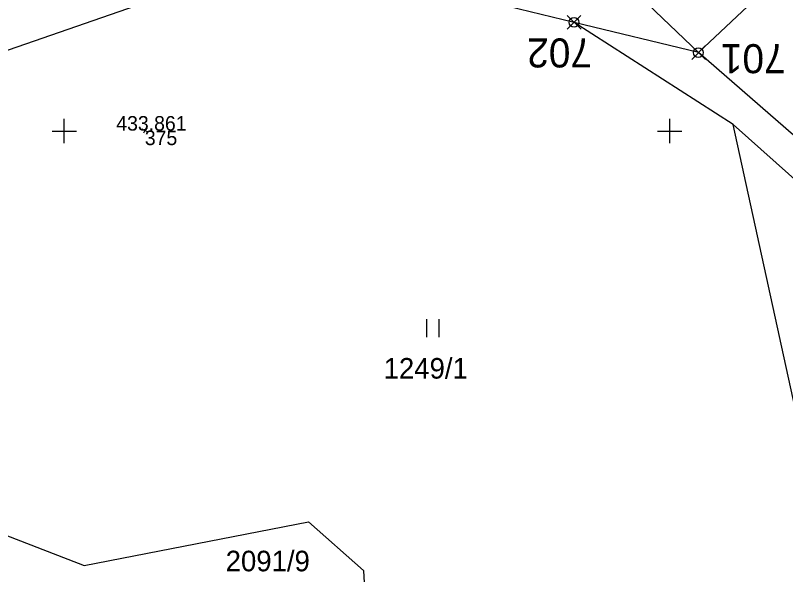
# Model space of a CAD drawing. Extents: x -776734 to -748832, y -1118122 to -976986.
# Drawn here: x -751104 to -751040.4, y -1114736.6 to -1114690.4 of the extents above; entities that cross this region are included whole.
import ezdxf

# ---------------------------------------------------------------- set-up
doc = ezdxf.new("R2010")
doc.units = 0
for name, color, linetype in [('KM_Hranice obce', 7, 'Continuous'), ('KM_Hranice parcel', 7, 'Continuous'), ('KM_Parcelní čísla', 7, 'Continuous'), ('KM_Značky kultur', 7, 'Continuous'), ('Level 61 Křížky', 7, 'Continuous'), ('Obvod stavby - SŽ+ČD', 7, 'Continuous'), ('SŽG Vrstva 49', 7, 'Continuous'), ('SŽG Vrstva 53', 7, 'Continuous'), ('SŽG Vrstva 60', 7, 'Continuous'), ('SŽG Vrstva 61', 7, 'Continuous'), ('VYT-BODY', 7, 'Continuous')]:
    doc.layers.add(name, color=color, linetype=linetype)

msp = doc.modelspace()

# ---------------------------------------------------------------- linework, layer by layer
at = {"layer": 'KM_Hranice obce'}
for p, q in [((-751047.63, -1114693.52), (-751091.59, -1114651.24)), ((-751047.63, -1114693.52), (-751091.59, -1114651.24)), ((-750993.96, -1114740.18), (-751047.63, -1114693.52)), ((-750993.96, -1114740.18), (-751047.63, -1114693.52))]:
    msp.add_line(p, q, dxfattribs=at)
at = {"layer": 'KM_Hranice parcel'}
for p, q in [((-751044.76, -1114699.45), (-751057.9, -1114691.02)), ((-751047.63, -1114693.52), (-751057.9, -1114691.02)), ((-751032.25, -1114756.83), (-751044.76, -1114699.45)), ((-750997.46, -1114741.7), (-751044.76, -1114699.45))]:
    msp.add_line(p, q, dxfattribs=at)
for points in [[(-750903.28, -1114626.63), (-750977.55, -1114652.09), (-751017.8, -1114665.47), (-751047.63, -1114693.52)], [(-751057.9, -1114691.02), (-751081.52, -1114685.27), (-751134.08, -1114703.51)], [(-751134.08, -1114703.51), (-751130.35, -1114705.59), (-751123.82, -1114718.52), (-751110.12, -1114731.36), (-751098.35, -1114735.9), (-751079.82, -1114732.28), (-751075.28, -1114736.31), (-751074.72, -1114746.97), (-751078.2, -1114761.93), (-751071.86, -1114774.04)]]:
    msp.add_lwpolyline(points, dxfattribs=at)
at = {"layer": 'KM_Značky kultur'}
for p, q in [((-751070.051, -1114717.04), (-751070.051, -1114715.54)), ((-751069.05, -1114717.04), (-751069.05, -1114715.54))]:
    msp.add_line(p, q, dxfattribs=at)
at = {"layer": 'Level 61 Křížky'}
for p, q in [((-751100, -1114700), (-751100, -1114699)), ((-751050, -1114700), (-751050, -1114699)), ((-751050, -1114700), (-751050, -1114699)), ((-751101, -1114700), (-751099, -1114700)), ((-751100, -1114701), (-751100, -1114700)), ((-751051, -1114700), (-751049, -1114700)), ((-751051, -1114700), (-751049, -1114700)), ((-751050, -1114701), (-751050, -1114700)), ((-751050, -1114701), (-751050, -1114700))]:
    msp.add_line(p, q, dxfattribs=at)
at = {"layer": 'Obvod stavby - SŽ+ČD'}
msp.add_lwpolyline([(-750914.5076, -1114617.2787), (-750996.7117, -1114645.64), (-751017.8, -1114665.47), (-751047.63, -1114693.52), (-751057.9, -1114691.02), (-751081.52, -1114685.27), (-751134.08, -1114703.51), (-751142.83, -1114706.54), (-751153.31, -1114710.17), (-751148.64, -1114719.49), (-751162.24, -1114725.26), (-751172.58, -1114730.25), (-751213.65, -1114726.85)], dxfattribs=at)
at = {"layer": 'SŽG Vrstva 49'}
for p, q in [((-751093.1262, -1114700.0715), (-751093.5758, -1114699.8525)), ((-751093.2415, -1114699.7372), (-751093.4605, -1114700.1868))]:
    msp.add_line(p, q, dxfattribs=at)
at = {"layer": 'SŽG Vrstva 53'}
for points in [[(-750804.97, -1114584.92), (-750894.76, -1114611.21), (-750899.97, -1114614.15), (-750906.35, -1114617.75), (-750903.28, -1114626.63), (-750977.55, -1114652.09), (-751017.8, -1114665.47), (-751047.63, -1114693.52)], [(-751047.63, -1114693.52), (-751057.9, -1114691.02), (-751081.52, -1114685.27), (-751134.08, -1114703.51), (-751142.83, -1114706.54), (-751153.31, -1114710.17), (-751137.57, -1114746.06), (-751139.06, -1114746.27), (-751138.42, -1114748.17), (-751151.05, -1114751.02), (-751162.24, -1114725.26), (-751172.58, -1114730.25), (-751213.65, -1114726.85), (-751218.67, -1114726.44), (-751268.46, -1114745.82), (-751307.93, -1114762.77), (-751323.57, -1114769.49), (-751347.57, -1114777.14), (-751364.44, -1114782.53)]]:
    msp.add_lwpolyline(points, dxfattribs=at)
at = {"layer": 'SŽG Vrstva 60'}
msp.add_line((-751093.351, -1114699.962), (-751093.351, -1114699.962), dxfattribs=at)
at = {"layer": 'VYT-BODY'}
for p, q in [((-751058.4726, -1114690.4623), (-751057.3253, -1114691.5775)), ((-751057.3414, -1114690.4463), (-751058.4566, -1114691.5935)), ((-751048.2026, -1114692.9623), (-751047.0553, -1114694.0775)), ((-751047.0714, -1114692.9463), (-751048.1866, -1114694.0935))]:
    msp.add_line(p, q, dxfattribs=at)
for centre in [(-751057.899, -1114691.0199), (-751047.629, -1114693.5199)]:
    msp.add_circle(centre, 0.4, dxfattribs=at)

# ---------------------------------------------------------------- texts
at = {"layer": 'KM_Parcelní čísla'}
for s, p in [('1249/1', (-751073.627, -1114720.45)), ('2091/9', (-751086.6747, -1114736.3719))]:
    msp.add_text(s, height=1.7, dxfattribs=at).set_placement(p)
at = {"layer": 'Obvod stavby - SŽ+ČD'}
for s, p in [('702', (-751056.4158, -1114692.3427)), ('701', (-751040.4251, -1114692.8182))]:
    msp.add_text(s, height=2.4, rotation=180, dxfattribs=at).set_placement(p)
at = {"layer": 'SŽG Vrstva 60'}
msp.add_text('375', height=1.2, dxfattribs=at).set_placement((-751093.351, -1114701.162))
at = {"layer": 'SŽG Vrstva 61'}
msp.add_text('433.861', height=1.2, dxfattribs=at).set_placement((-751095.7084, -1114699.962))

doc.saveas('drawing.dxf')
